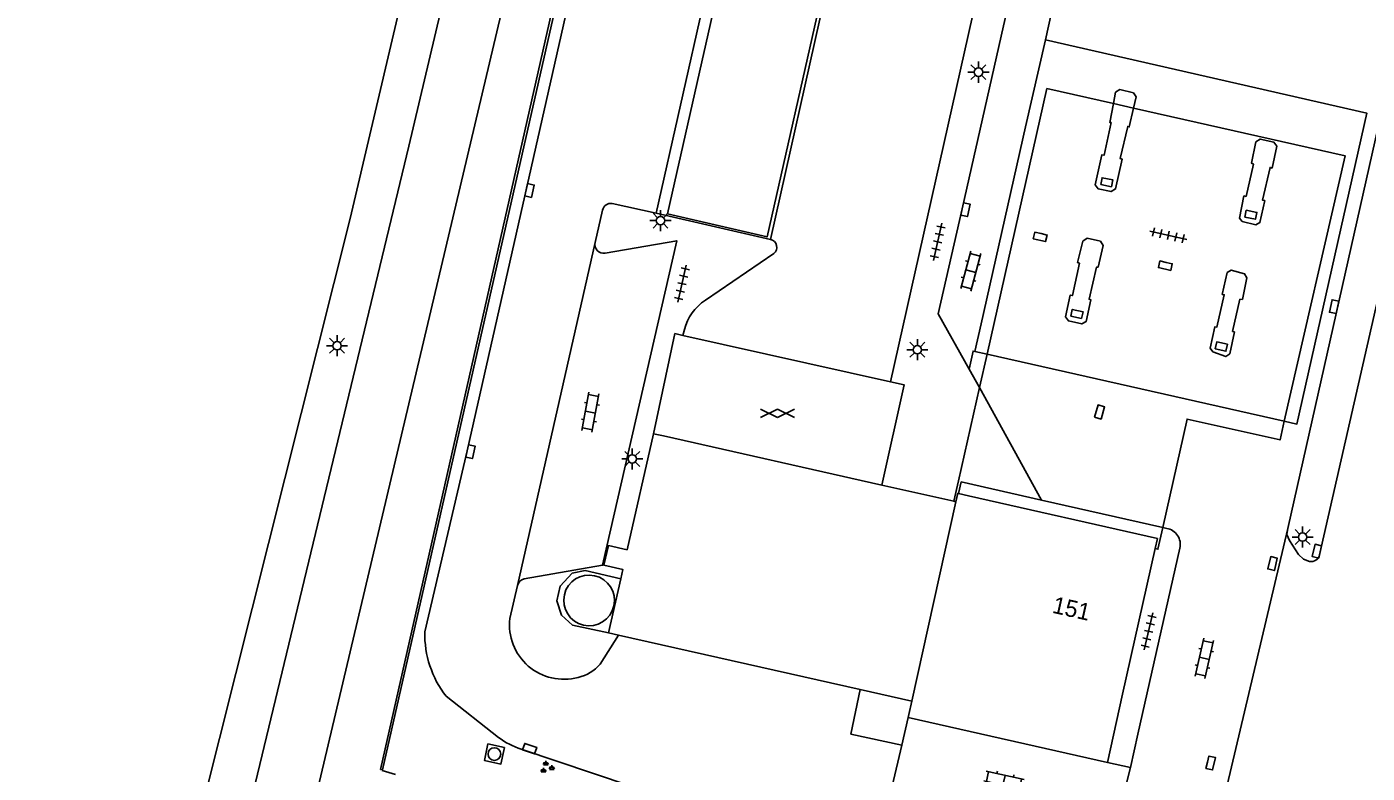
# Model space of a CAD drawing. Extents: x 128999 to 131010, y 395498 to 399007.
# Drawn here: x 129481.3 to 129560.7, y 398367.3 to 398411.5 of the extents above; entities that cross this region are included whole.
import ezdxf

# ---------------------------------------------------------------- set-up
doc = ezdxf.new("R2010")
doc.units = 0
for name, color, linetype in [('gg-afsc-hekwerk', 7, 'Continuous'), ('gg-anno-huisnummerreeks BGT', 7, 'Continuous'), ('gg-bbg-bijgebouw', 7, 'Continuous'), ('gg-bbg-hoofdgebouw', 7, 'Continuous'), ('gg-bbg-luifel en loopbrug', 7, 'Continuous'), ('gg-bbg-opslagtank', 7, 'Continuous'), ('gg-bbg-pilaar overkapping', 7, 'Continuous'), ('gg-bbg-tussenscheiding', 7, 'Continuous'), ('gg-knt-verharding', 7, 'Continuous'), ('gg-knt-verharding nz', 7, 'Continuous'), ('gt-grn-groengrens', 7, 'Continuous'), ('gt-symb-gesloten verharding', 7, 'Continuous'), ('gt-symb-groenvak', 7, 'Continuous'), ('gt-symb-klinker verharding', 7, 'Continuous'), ('gt-symb-kolk', 7, 'Continuous'), ('gt-symb-kolk center center', 7, 'Continuous'), ('gt-symb-lichtmast', 7, 'Continuous'), ('gt-symb-rioolschacht', 7, 'Continuous'), ('gt-symb-tegel verharding', 7, 'Continuous')]:
    doc.layers.add(name, color=color, linetype=linetype)

# ---------------------------------------------------------------- blocks, each defined once
blk = doc.blocks.new('gt0-TEG1')
at = {"layer": 'gt-symb-tegel verharding'}
for p, q in [((-1.125, 0), (1.125, 0)), ((-0.9, -0.25), (-0.9, 0.25)), ((-0.45, -0.25), (-0.45, 0.25)), ((0, -0.25), (0, 0.25)), ((0.45, -0.25), (0.45, 0.25)), ((0.9, -0.25), (0.9, 0.25))]:
    blk.add_line(p, q, dxfattribs=at)
blk = doc.blocks.new('gt0-KL1')
at = {"layer": 'gt-symb-klinker verharding'}
for p, q in [((-1.15, 0.3), (1.15, 0.3)), ((-1, -0.3), (-1, 0.3)), ((-0.5, 0.3), (-0.5, 0.45)), ((0, -0.3), (0, 0.3)), ((0.5, 0.3), (0.5, 0.45)), ((1, -0.3), (1, 0.3)), ((-1.15, -0.3), (1.15, -0.3)), ((-0.5, -0.45), (-0.5, -0.3)), ((0.5, -0.45), (0.5, -0.3))]:
    blk.add_line(p, q, dxfattribs=at)
blk = doc.blocks.new('gt0-KOLK')
at = {"layer": 'gt-symb-kolk'}
blk.add_lwpolyline([(0, 0), (0.375, 0), (0.375, 0.4), (-0.375, 0.4), (-0.375, 0), (0, 0)], dxfattribs=at)
blk = doc.blocks.new('gt0-LMAST')
at = {"layer": 'gt-symb-lichtmast'}
for p, q in [((-0.182, 0.173), (-0.447, 0.438)), ((-0.005, 0.246), (-0.005, 0.621)), ((0.172, 0.173), (0.437, 0.438)), ((-0.255, -0.004), (-0.63, -0.004)), ((-0.182, -0.181), (-0.447, -0.446)), ((-0.005, -0.254), (-0.005, -0.629)), ((0.437, -0.446), (0.172, -0.181)), ((0.245, -0.004), (0.62, -0.004))]:
    blk.add_line(p, q, dxfattribs=at)
blk.add_circle((-0.005, -0.004), 0.25, dxfattribs=at)
blk = doc.blocks.new('gt0-KOLKCC')
at = {"layer": 'gt-symb-kolk center center'}
blk.add_lwpolyline([(-0.375, 0.2), (0.375, 0.2), (0.375, -0.2), (-0.375, -0.2)], close=True, dxfattribs=at)
blk = doc.blocks.new('gt0-GESVH1')
at = {"layer": 'gt-symb-gesloten verharding'}
for p, q in [((-0.992, -0.261), (0.008, 0.239)), ((0.008, -0.261), (-0.992, 0.239)), ((0.008, 0.239), (1.008, -0.261)), ((1.008, 0.239), (0.008, -0.261))]:
    blk.add_line(p, q, dxfattribs=at)
blk = doc.blocks.new('gt0-GRVAK')
at = {"layer": 'gt-symb-groenvak'}
for p, q in [((-0.11, 0.189), (-0.228, 0.24)), ((-0.182, 0.153), (0.088, 0.153)), ((-0.091, 0.211), (-0.156, 0.322)), ((-0.047, 0.214), (-0.047, 0.393)), ((-0.004, 0.211), (0.061, 0.322)), ((0.015, 0.189), (0.133, 0.24)), ((0.262, -0.052), (0.197, 0.059)), ((0.305, -0.049), (0.305, 0.13)), ((0.349, -0.052), (0.414, 0.059)), ((-0.245, -0.228), (-0.363, -0.177)), ((-0.318, -0.264), (-0.047, -0.264)), ((-0.226, -0.206), (-0.291, -0.095)), ((-0.183, -0.203), (-0.183, -0.024)), ((-0.139, -0.206), (-0.074, -0.095)), ((-0.12, -0.228), (-0.002, -0.177)), ((0.243, -0.074), (0.125, -0.023)), ((0.17, -0.11), (0.441, -0.11)), ((0.368, -0.074), (0.486, -0.023))]:
    blk.add_line(p, q, dxfattribs=at)
blk = doc.blocks.new('gt0-RS')
at = {"layer": 'gt-symb-rioolschacht'}
blk.add_lwpolyline([(-0.5, -0.5), (0.5, -0.5), (0.5, 0.5), (-0.5, 0.5)], close=True, dxfattribs=at)
blk.add_circle((0, 0), 0.375, dxfattribs=at)

msp = doc.modelspace()

# ---------------------------------------------------------------- linework, layer by layer
at = {"layer": 'gg-afsc-hekwerk'}
for p, q in [((129533.527, 398370.563), (129533.143, 398368.924)), ((129502.382, 398367.416), (129502.392, 398367.46)), ((129502.382, 398367.416), (129503.166, 398367.188))]:
    msp.add_line(p, q, dxfattribs=at)
for points in [[(129502.392, 398367.46), (129517.43, 398433.79), (129520.571, 398437.762), (129526.395, 398439.231), (129528.209, 398441.859), (129528.822, 398444.821)], [(129533.143, 398368.924), (129530.131, 398369.576), (129530.67, 398372.22)]]:
    msp.add_lwpolyline(points, dxfattribs=at)
at = {"layer": 'gg-bbg-bijgebouw'}
for p, q in [((129518.437, 398387.364), (129516.893, 398380.493)), ((129536.223, 398383.368), (129531.962, 398384.326)), ((129536.344, 398383.341), (129536.223, 398383.368)), ((129516.505, 398378.764), (129515.786, 398375.564)), ((129516.371, 398375.432), (129515.786, 398375.564)), ((129530.67, 398372.22), (129516.371, 398375.432)), ((129533.744, 398371.529), (129530.67, 398372.22))]:
    msp.add_line(p, q, dxfattribs=at)
for points in [[(129531.962, 398384.326), (129519.037, 398387.23), (129518.437, 398387.364)], [(129516.893, 398380.493), (129515.771, 398380.745), (129515.508, 398379.574), (129516.63, 398379.322), (129516.505, 398378.764)]]:
    msp.add_lwpolyline(points, dxfattribs=at)
at = {"layer": 'gg-bbg-hoofdgebouw'}
for p, q in [((129548.147, 398380.56), (129548.284, 398381.168)), ((129546.21, 398371.95), (129548.147, 398380.56)), ((129546.21, 398371.95), (129545.316, 398367.898)), ((129545.316, 398367.898), (129533.527, 398370.563))]:
    msp.add_line(p, q, dxfattribs=at)
for points in [[(129536.505, 398383.828), (129536.456, 398383.839), (129536.344, 398383.341)], [(129548.284, 398381.168), (129537.09, 398383.695), (129536.505, 398383.828)], [(129533.744, 398371.529), (129533.565, 398370.729), (129533.527, 398370.563)]]:
    msp.add_lwpolyline(points, dxfattribs=at)
at = {"layer": 'gg-bbg-luifel en loopbrug'}
for p, q in [((129545.672, 398406.916), (129546.869, 398406.646)), ((129538.189, 398392.071), (129537.742, 398390.093)), ((129537.742, 398390.093), (129536.498, 398384.584)), ((129536.498, 398384.584), (129536.223, 398383.368))]:
    msp.add_line(p, q, dxfattribs=at)
for points in [[(129529.072, 398416.304), (129532.293, 398430.582), (129526.391, 398431.944), (129519.271, 398400.379), (129525.173, 398399.017), (129528.395, 398413.303)], [(129538.189, 398392.071), (129541.741, 398407.801), (129545.672, 398406.916)], [(129546.869, 398406.646), (129559.389, 398403.826), (129555.789, 398388.102)], [(129548.596, 398381.813), (129550.031, 398388.23), (129555.537, 398387.002), (129555.789, 398388.102)], [(129548.147, 398380.56), (129548.308, 398380.524), (129548.596, 398381.813)]]:
    msp.add_lwpolyline(points, dxfattribs=at)
at = {"layer": 'gg-bbg-opslagtank'}
for centre, start, end in [((129514.63, 398377.493), 347.39878, 167.27862), ((129514.631, 398377.495), 167.35314, 347.32427)]:
    msp.add_arc(centre, 1.501, start, end, dxfattribs=at)
at = {"layer": 'gg-bbg-pilaar overkapping'}
for points in [[(129544.924, 398402.115), (129545.002, 398402.52), (129545.644, 398402.397), (129545.554, 398401.994), (129544.924, 398402.115)], [(129553.456, 398400.191), (129553.537, 398400.594), (129554.17, 398400.467), (129554.081, 398400.066), (129553.456, 398400.191)], [(129543.784, 398394.188), (129543.876, 398394.584), (129543.24, 398394.724), (129543.153, 398394.327), (129543.784, 398394.188)], [(129551.695, 398392.393), (129551.788, 398392.802), (129552.419, 398392.659), (129552.331, 398392.248), (129551.695, 398392.393)]]:
    msp.add_lwpolyline(points, dxfattribs=at)
at = {"layer": 'gg-bbg-tussenscheiding'}
msp.add_line((129533.744, 398371.529), (129536.344, 398383.341), dxfattribs=at)
at = {"layer": 'gg-knt-verharding'}
for p, q in [((129525.714, 398432.13), (129518.595, 398400.416)), ((129516.285, 398425.614), (129507.415, 398386.351)), ((129532.468, 398390.438), (129538.114, 398415.562)), ((129525.367, 398398.872), (129528.597, 398413.257)), ((129540.477, 398405.534), (129541.648, 398410.698)), ((129557.879, 398380.19), (129564.17, 398407.88)), ((129561.72, 398407.2), (129555.99, 398381.76)), ((129540.477, 398405.534), (129537.834, 398393.881)), ((129518.595, 398400.416), (129516.003, 398400.997)), ((129515.424, 398400.602), (129514.984, 398398.689)), ((129518.595, 398400.416), (129525.367, 398398.872)), ((129514.984, 398398.689), (129510.389, 398378.385)), ((129525.574, 398398.029), (129521.516, 398395.268)), ((129537.834, 398393.881), (129537.461, 398392.235)), ((129520.272, 398393.529), (129520.185, 398393.181)), ((129520.185, 398393.181), (129532.468, 398390.438)), ((129537.461, 398392.235), (129538.189, 398392.071)), ((129537.142, 398391.182), (129537.742, 398390.093)), ((129541.412, 398383.436), (129537.742, 398390.093)), ((129504.9, 398375.628), (129507.415, 398386.351)), ((129536.505, 398383.828), (129536.659, 398384.51)), ((129541.412, 398383.436), (129536.659, 398384.51)), ((129548.596, 398381.813), (129541.412, 398383.436)), ((129548.83, 398381.76), (129548.596, 398381.813)), ((129555.99, 398381.76), (129549.89, 398355.87)), ((129547.128, 398369.578), (129549.61, 398380.59)), ((129510.389, 398378.385), (129509.947, 398376.43)), ((129515.282, 398373.721), (129516.371, 398375.432)), ((129509.272, 398369.377), (129506.161, 398371.815)), ((129546.679, 398367.592), (129547.128, 398369.578)), ((129546.679, 398367.592), (129545.316, 398367.898)), ((129546.158, 398365.505), (129546.679, 398367.592))]:
    msp.add_line(p, q, dxfattribs=at)
for points in [[(129484.729, 398324.603), (129503.957, 398404.385), (129511.463, 398436.164), (129521.492, 398478.796), (129522.344, 398482.294)], [(129489.199, 398326.71), (129516.978, 398444.222), (129525.88, 398481.775)], [(129528.758, 398444.836), (129528.092, 398442.062), (129526.472, 398439.482), (129526.256, 398439.277), (129520.66, 398437.979), (129517.285, 398433.878), (129502.283, 398367.487), (129502.392, 398367.46)], [(129537.142, 398391.182), (129535.295, 398394.474), (129536.722, 398400.675), (129544.804, 398436.526)], [(129555.789, 398388.102), (129556.536, 398387.933), (129560.677, 398406.346), (129541.648, 398410.698)], [(129545.672, 398406.916), (129545.803, 398407.583), (129546.052, 398407.741), (129546.862, 398407.548), (129547.024, 398407.307), (129546.869, 398406.646)], [(129515.579, 398398.048), (129519.822, 398398.796), (129515.428, 398379.576), (129510.796, 398378.772)], [(129520.185, 398393.181), (129519.711, 398393.299), (129518.437, 398387.364)], [(129537.142, 398391.182), (129537.364, 398392.257), (129537.461, 398392.235)], [(129532.468, 398390.438), (129533.293, 398390.251), (129531.962, 398384.326)], [(129555.99, 398381.76), (129555.95, 398381.392), (129556.09, 398381.05), (129556.63, 398380.21), (129556.92, 398379.94), (129557.29, 398379.8)], [(129515.786, 398375.564), (129513.655, 398376.023), (129512.998, 398376.611), (129512.73, 398377.472), (129512.914, 398378.345), (129513.637, 398379.105), (129514.395, 398379.261), (129516.505, 398378.764)], [(129529.388, 398363.53), (129519.176, 398365.809), (129510.607, 398368.676)], [(129543.793, 398363.994), (129532.573, 398366.495), (129533.143, 398368.924)]]:
    msp.add_lwpolyline(points, dxfattribs=at)
for centre, radius, start, end in [((129515.921, 398400.496), 0.508, 80.68974, 167.91471), ((129515.509, 398398.58), 0.536, 168.25274, 277.4845), ((129525.268, 398398.401), 0.481, 309.41421, 78.17801), ((129523.149, 398392.785), 2.972, 123.33718, 165.50647), ((129548.657, 398380.8), 0.976, 347.57688, 79.80326), ((129557.389, 398380.29), 0.5, 258.54837, 348.47184), ((129510.915, 398378.239), 0.546, 102.59472, 164.51945), ((129513.133, 398376.035), 3.211, 172.92466, 285.31366), ((129510.984, 398375.525), 6.085, 179.02989, 217.56932), ((129513.54, 398375.143), 2.249, 281.30773, 320.77509), ((129512.378, 398373.67), 5.299, 234.11635, 250.47629)]:
    msp.add_arc(centre, radius, start, end, dxfattribs=at)
at = {"layer": 'gg-knt-verharding nz'}
msp.add_line((129538.189, 398392.071), (129555.789, 398388.102), dxfattribs=at)
for points in [[(129546.052, 398430.534), (129544.453, 398423.468), (129541.648, 398410.698)], [(129546.869, 398406.646), (129546.608, 398405.536), (129546.517, 398405.558), (129546.074, 398403.655), (129546.19, 398403.629), (129545.797, 398401.857), (129545.536, 398401.699), (129544.762, 398401.872), (129544.589, 398402.107), (129544.982, 398403.878), (129545.121, 398403.854), (129545.535, 398405.791), (129545.453, 398405.802), (129545.672, 398406.916)], [(129554.107, 398404.646), (129554.366, 398404.813), (129555.177, 398404.626), (129555.352, 398404.393), (129555.066, 398403.1), (129554.944, 398403.13), (129554.509, 398401.195), (129554.635, 398401.169), (129554.35, 398399.869), (129554.11, 398399.731), (129553.298, 398399.937), (129553.129, 398400.136), (129553.403, 398401.443), (129553.531, 398401.416), (129553.959, 398403.336), (129553.853, 398403.377), (129554.107, 398404.646)], [(129543.86, 398398.772), (129544.111, 398398.947), (129544.903, 398398.765), (129545.06, 398398.518), (129544.769, 398397.229), (129544.676, 398397.233), (129544.232, 398395.327), (129544.327, 398395.301), (129544.054, 398394.008), (129543.803, 398393.865), (129543.005, 398394.044), (129542.839, 398394.286), (129543.119, 398395.575), (129543.243, 398395.541), (129543.659, 398397.455), (129543.551, 398397.499), (129543.86, 398398.772)], [(129552.409, 398396.903), (129552.652, 398397.051), (129553.439, 398396.84), (129553.582, 398396.6), (129553.308, 398395.317), (129553.167, 398395.329), (129552.73, 398393.421), (129552.84, 398393.392), (129552.575, 398392.101), (129552.327, 398391.935), (129551.562, 398392.215), (129551.403, 398392.429), (129551.677, 398393.69), (129551.8, 398393.677), (129552.238, 398395.592), (129552.116, 398395.618), (129552.409, 398396.903)]]:
    msp.add_lwpolyline(points, dxfattribs=at)
at = {"layer": 'gt-grn-groengrens'}
msp.add_line((129481.341, 398323.864), (129500.478, 398400.107), dxfattribs=at)
msp.add_lwpolyline([(129500.478, 398400.107), (129511.14, 398445.468), (129521.987, 398492.611)], dxfattribs=at)

# ---------------------------------------------------------------- block references
at = {"layer": 'gt-symb-gesloten verharding'}
msp.add_blockref('gt0-GESVH1', (129525.777, 398388.584), dxfattribs=at)
at = {"layer": 'gt-symb-groenvak'}
msp.add_blockref('gt0-GRVAK', (129512.114, 398367.599), dxfattribs=at)
at = {"layer": 'gt-symb-klinker verharding'}
for p, rotation in [((129537.229, 398396.996), -104.89818725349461), ((129514.707, 398388.642), -100.25359802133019), ((129551.057, 398374.063), 77.22875743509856), ((129539.196, 398366.842), -12.646853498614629)]:
    msp.add_blockref('gt0-KL1', p, dxfattribs=dict(at, rotation=rotation))
at = {"layer": 'gt-symb-kolk'}
for p, rotation in [((129510.909, 398401.814), -102.64685349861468), ((129536.722, 398400.675), -102.96558361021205), ((129541.386, 398399.215), 166.93666266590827), ((129548.795, 398397.513), 167.06118937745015), ((129558.935, 398394.845), 77.81315978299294), ((129507.415, 398386.351), -103.24380202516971), ((129555.288, 398379.627), 76.64465903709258), ((129557.915, 398380.365), 76.88085536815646), ((129511.052, 398368.525), -18.48343319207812), ((129551.241, 398367.914), -103.48012621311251)]:
    msp.add_blockref('gt0-KOLK', p, dxfattribs=dict(at, rotation=rotation))
at = {"layer": 'gt-symb-kolk center center', "rotation": 73.43253308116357}
msp.add_blockref('gt0-KOLKCC', (129544.854, 398388.652), dxfattribs=at)
at = {"layer": 'gt-symb-lichtmast'}
for p in [(129537.688, 398408.78), (129518.864, 398399.986), (129499.717, 398392.579), (129534.07, 398392.343), (129517.194, 398385.875), (129556.88, 398381.25)]:
    msp.add_blockref('gt0-LMAST', p, dxfattribs=at)
at = {"layer": 'gt-symb-rioolschacht', "rotation": 167.58922528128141}
msp.add_blockref('gt0-RS', (129509.025, 398368.397), dxfattribs=at)
at = {"layer": 'gt-symb-tegel verharding'}
for p, rotation in [((129535.268, 398398.729), -102.41077471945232), ((129548.924, 398399.114), -12.882979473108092), ((129520.135, 398396.25), -102.88297947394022), ((129547.754, 398375.662), 76.99249520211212)]:
    msp.add_blockref('gt0-TEG1', p, dxfattribs=dict(at, rotation=rotation))

# ---------------------------------------------------------------- texts
at = {"layer": 'gg-anno-huisnummerreeks BGT'}
msp.add_text('151', height=1, rotation=347.4, dxfattribs=at).set_placement((129542.001, 398376.769))

doc.saveas('drawing.dxf')
